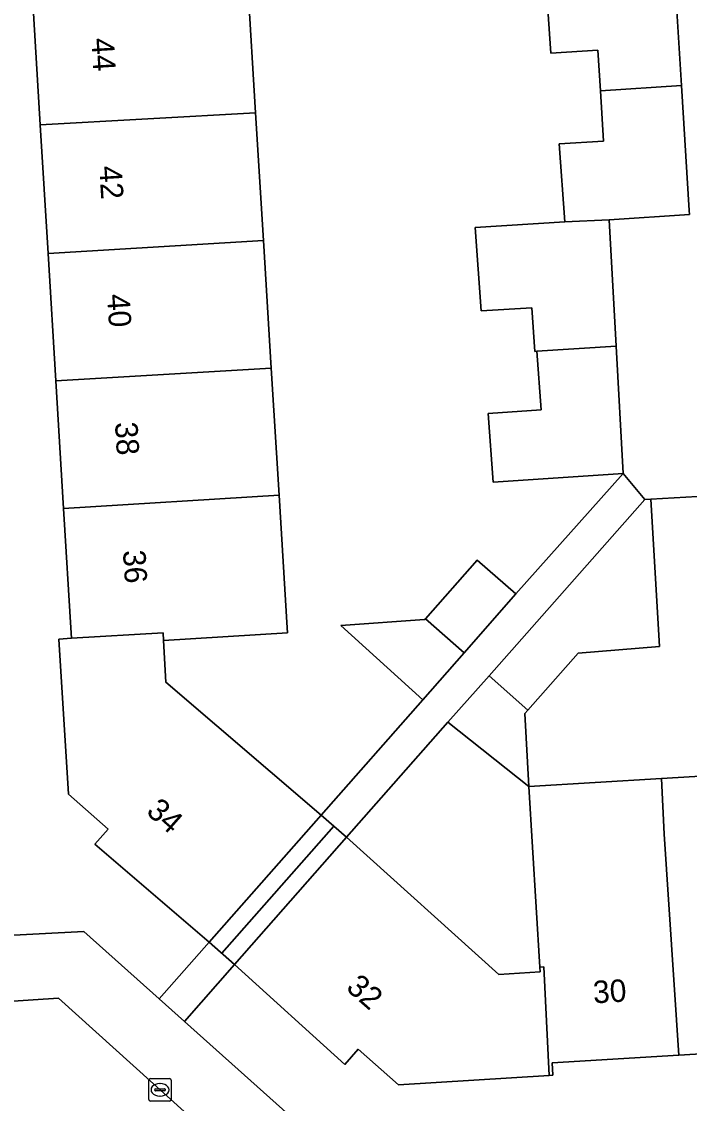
# Model space of a CAD drawing. Extents: x 159053 to 160042, y 380449 to 381423.
# Drawn here: x 159829.43 to 159859.11, y 381065.26 to 381113.33 of the extents above; entities that cross this region are included whole.
import ezdxf

# ---------------------------------------------------------------- set-up
doc = ezdxf.new("R2010")
doc.units = 0
for name, color, linetype in [('IMGEO_Erf', 7, 'Continuous'), ('IMGEO_Groenvoorziening', 7, 'Continuous'), ('IMGEO_Kolk', 7, 'Continuous'), ('IMGEO_Pand', 7, 'Continuous'), ('IMGEO_Pand_nummerreeks', 7, 'Continuous'), ('IMGEO_Pand_overbouw', 7, 'Continuous'), ('IMGEO_Voetpad_open', 7, 'Continuous')]:
    doc.layers.add(name, color=color, linetype=linetype)

msp = doc.modelspace()

# ---------------------------------------------------------------- linework, layer by layer
at = {"layer": 'IMGEO_Erf'}
for points in [[(159830.607, 381103.032), (159830.261, 381108.747), (159829.915, 381114.462), (159829.572, 381120.118), (159829.225, 381125.854), (159828.879, 381131.559), (159822.499, 381131.126), (159826.228, 381072.594), (159832.19, 381072.905), (159835.543, 381069.907), (159837.769, 381072.431), (159832.689, 381076.78), (159833.277, 381077.452), (159831.508, 381079), (159831.086, 381085.894), (159831.643, 381085.935), (159831.63, 381086.155), (159831.294, 381091.701), (159830.95, 381097.377)], [(159851.981, 381079.338), (159848.381, 381082.2), (159843.876, 381077.088), (159850.639, 381070.997), (159852.475, 381071.114), (159852.462, 381071.322), (159852.136, 381076.652)]]:
    msp.add_lwpolyline(points, close=True, dxfattribs=at)
for points in [[(159839.484, 381114.951), (159839.833, 381109.279), (159840.182, 381103.606), (159840.53, 381097.934), (159840.877, 381092.287), (159841.239, 381086.398), (159841.253, 381086.178), (159835.73, 381085.838), (159835.844, 381083.981), (159842.744, 381078.074), (159847.264, 381083.2), (159843.627, 381086.497), (159847.341, 381086.759), (159847.377, 381086.8), (159849.687, 381089.405), (159851.398, 381087.9), (159856.17, 381093.258), (159850.386, 381092.874), (159850.174, 381095.92), (159852.519, 381096.083), (159852.338, 381098.683), (159852.242, 381098.677), (159852.107, 381100.621), (159849.857, 381100.481), (159849.599, 381104.189), (159853.571, 381104.437), (159853.331, 381107.9), (159855.304, 381108.024), (159855.164, 381110.261), (159855.051, 381112.067), (159852.958, 381111.933), (159852.687, 381115.82)], [(159860.512, 381092.291), (159857.395, 381092.116), (159857.787, 381085.568), (159854.167, 381085.265), (159851.936, 381082.743), (159851.797, 381082.586), (159851.981, 381079.338), (159857.878, 381079.699), (159863.555, 381080.047)], [(159864.324, 381067.746), (159858.649, 381067.406), (159853.014, 381067.068), (159853.047, 381066.518), (159852.876, 381066.507), (159846.186, 381066.082), (159844.39, 381067.666), (159843.796, 381066.993), (159838.897, 381071.438), (159836.664, 381068.904), (159844.262, 381062.111)]]:
    msp.add_lwpolyline(points, dxfattribs=at)
at = {"layer": 'IMGEO_Groenvoorziening'}
msp.add_lwpolyline([(159831.068, 381069.936), (159820.483, 381069.238), (159821.028, 381060.468), (159840.117, 381061.772)], close=True, dxfattribs=at)
at = {"layer": 'IMGEO_Kolk'}
for p, q in [((159835.083, 381065.439), (159835.083, 381066.291)), ((159835.158, 381066.365), (159836.01, 381066.365)), ((159835.571, 381066.145), (159835.596, 381066.145)), ((159836.084, 381066.291), (159836.084, 381065.439)), ((159835.342, 381065.859), (159835.342, 381065.871)), ((159835.78, 381065.822), (159835.382, 381065.822)), ((159835.385, 381065.908), (159835.783, 381065.908)), ((159835.594, 381065.585), (159835.569, 381065.585)), ((159835.826, 381065.871), (159835.826, 381065.859)), ((159836.01, 381065.365), (159835.158, 381065.365))]:
    msp.add_line(p, q, dxfattribs=at)
for points in [[(159835.083, 381065.439), (159835.083, 381066.291)], [(159835.158, 381066.365), (159836.01, 381066.365)], [(159836.084, 381066.291), (159836.084, 381065.439)], [(159836.01, 381065.365), (159835.158, 381065.365)]]:
    msp.add_lwpolyline(points, dxfattribs=at)
for centre, radius, start, end in [((159835.16, 381066.289), 0.0765, 91.552, 178.448), ((159835.16, 381066.289), 0.0765, 91.552, 178.448), ((159836.008, 381066.289), 0.0765, 1.552, 88.448), ((159836.008, 381066.289), 0.0765, 1.552, 88.448), ((159835.382, 381065.868), 0.0403, 85.8775, 175.7526), ((159835.379, 381065.858), 0.0366, 178.938, 274.7102), ((159835.783, 381065.865), 0.043, 264.8664, 352.4533), ((159835.787, 381065.87), 0.0386, 1.7309, 96.639), ((159835.16, 381065.441), 0.0765, 181.552, 268.448), ((159835.16, 381065.441), 0.0765, 181.552, 268.448), ((159836.008, 381065.441), 0.0765, 271.552, 358.448), ((159836.008, 381065.441), 0.0765, 271.552, 358.448)]:
    msp.add_arc(centre, radius, start, end, dxfattribs=at)
for centre, major_axis, ratio, start_param, end_param in [((159835.57, 381065.865), (-0.387, 0.002), 0.722429, 4.712389, 7.853982), ((159835.595, 381065.865), (-0.39, 0.002), 0.717154, 1.570796, 4.712389)]:
    msp.add_ellipse(centre, major_axis=major_axis, ratio=ratio, start_param=start_param, end_param=end_param, dxfattribs=at)
at = {"layer": 'IMGEO_Pand'}
for points in [[(159858.408, 381116.196), (159852.687, 381115.82), (159852.958, 381111.933), (159855.051, 381112.067), (159855.164, 381110.261), (159858.76, 381110.492)], [(159830.261, 381108.747), (159839.833, 381109.279), (159839.484, 381114.951), (159829.915, 381114.462)], [(159858.76, 381110.492), (159855.164, 381110.261), (159855.304, 381108.024), (159853.331, 381107.9), (159853.571, 381104.437), (159855.551, 381104.523), (159859.114, 381104.76), (159859.103, 381104.934)], [(159840.182, 381103.606), (159839.833, 381109.279), (159830.261, 381108.747), (159830.607, 381103.032)], [(159855.551, 381104.523), (159853.571, 381104.437), (159849.599, 381104.189), (159849.857, 381100.481), (159852.107, 381100.621), (159852.242, 381098.677), (159852.338, 381098.683), (159855.86, 381098.907)], [(159840.182, 381103.606), (159830.607, 381103.032), (159830.95, 381097.377), (159840.53, 381097.934)], [(159855.86, 381098.907), (159852.338, 381098.683), (159852.519, 381096.083), (159850.174, 381095.92), (159850.386, 381092.874), (159856.17, 381093.258)], [(159840.877, 381092.287), (159840.53, 381097.934), (159830.95, 381097.377), (159831.294, 381091.701)], [(159840.877, 381092.287), (159831.294, 381091.701), (159831.63, 381086.155), (159831.643, 381085.935), (159835.717, 381086.179), (159835.73, 381085.838), (159841.253, 381086.178), (159841.239, 381086.398)], [(159851.936, 381082.743), (159854.167, 381085.265), (159857.787, 381085.568), (159857.395, 381092.116), (159857.133, 381092.104), (159850.21, 381084.269)], [(159847.377, 381086.8), (159849.096, 381085.282), (159851.398, 381087.9), (159849.687, 381089.405)], [(159847.377, 381086.8), (159847.341, 381086.759), (159843.627, 381086.497), (159847.264, 381083.2), (159849.096, 381085.282)], [(159835.73, 381085.838), (159835.717, 381086.179), (159831.643, 381085.935), (159831.086, 381085.894), (159831.508, 381079), (159833.277, 381077.452), (159832.689, 381076.78), (159837.769, 381072.431), (159842.744, 381078.074), (159835.844, 381083.981)], [(159851.981, 381079.338), (159851.797, 381082.586), (159851.936, 381082.743), (159850.21, 381084.269), (159848.381, 381082.2)], [(159858.649, 381067.406), (159864.324, 381067.746), (159863.749, 381076.572), (159863.708, 381077.361), (159863.555, 381080.047), (159857.878, 381079.699), (159857.997, 381077.22)], [(159858.649, 381067.406), (159857.997, 381077.22), (159857.878, 381079.699), (159851.981, 381079.338), (159852.136, 381076.652), (159852.462, 381071.322), (159852.639, 381071.334), (159852.876, 381066.507), (159853.047, 381066.518), (159853.014, 381067.068)], [(159852.876, 381066.507), (159852.639, 381071.334), (159852.462, 381071.322), (159852.475, 381071.114), (159850.639, 381070.997), (159843.876, 381077.088), (159838.897, 381071.438), (159843.796, 381066.993), (159844.39, 381067.666), (159846.186, 381066.082)]]:
    msp.add_lwpolyline(points, close=True, dxfattribs=at)
at = {"layer": 'IMGEO_Pand_overbouw'}
for points in [[(159837.769, 381072.431), (159838.333, 381071.935), (159843.31, 381077.581), (159842.744, 381078.074)], [(159843.876, 381077.088), (159843.31, 381077.581), (159838.333, 381071.935), (159838.897, 381071.438)]]:
    msp.add_lwpolyline(points, close=True, dxfattribs=at)
at = {"layer": 'IMGEO_Voetpad_open'}
msp.add_lwpolyline([(159860.513, 381138.059), (159858.69, 381137.924), (159816.385, 381135.297), (159816.652, 381130.762), (159822.499, 381131.126), (159828.879, 381131.559), (159842.538, 381132.399), (159851.35, 381132.955), (159857.352, 381133.299), (159857.708, 381127.536), (159858.058, 381121.859), (159858.408, 381116.196), (159858.76, 381110.492), (159859.103, 381104.934), (159859.114, 381104.76), (159855.551, 381104.523), (159855.86, 381098.907), (159856.17, 381093.258), (159857.133, 381092.104), (159857.395, 381092.116), (159860.512, 381092.291)], dxfattribs=at)
for points in [[(159857.133, 381092.104), (159856.17, 381093.258), (159851.398, 381087.9), (159849.096, 381085.282), (159847.264, 381083.2), (159842.744, 381078.074), (159843.876, 381077.088), (159848.381, 381082.2), (159850.21, 381084.269)], [(159843.876, 381077.088), (159842.744, 381078.074), (159837.769, 381072.431), (159838.897, 381071.438)], [(159832.19, 381072.905), (159826.228, 381072.594), (159823.202, 381072.435), (159820.294, 381072.282), (159820.483, 381069.238), (159831.068, 381069.936), (159840.117, 381061.772), (159844.262, 381062.111), (159836.664, 381068.904), (159835.543, 381069.907)], [(159838.897, 381071.438), (159837.769, 381072.431), (159835.543, 381069.907), (159836.664, 381068.904)]]:
    msp.add_lwpolyline(points, close=True, dxfattribs=at)

# ---------------------------------------------------------------- texts
at = {"layer": 'IMGEO_Pand_nummerreeks'}
for s, rotation, p in [('44', 273.5172, (159832.53, 381112.583)), ('42', 273.5172, (159832.879, 381106.899)), ('40', 273.5172, (159833.229, 381101.207)), ('38', 273.5172, (159833.578, 381095.52)), ('36', 273.5985, (159833.932, 381089.827)), ('34', 318.4874, (159834.923, 381078.169)), ('32', 318.6636, (159843.805, 381070.341)), ('30', 3.4331, (159854.859, 381069.703))]:
    msp.add_text(s, height=1, rotation=rotation, dxfattribs=at).set_placement(p)

doc.saveas('drawing.dxf')
